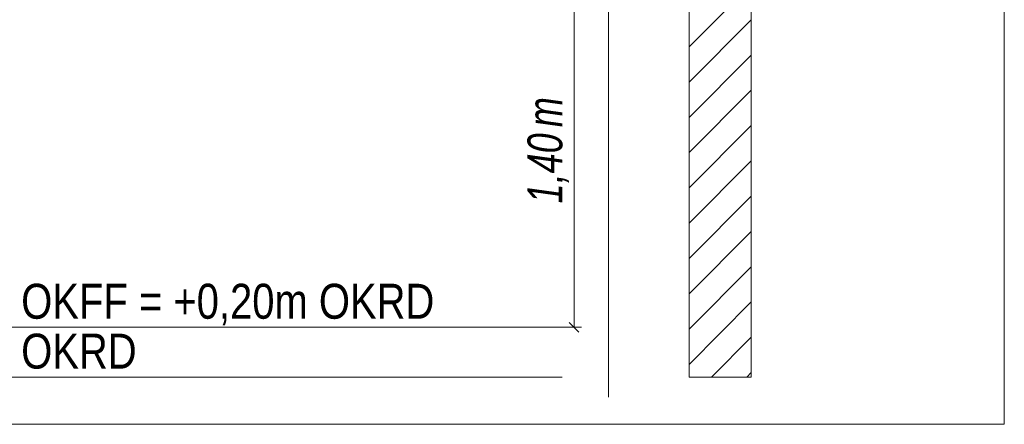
# Model space of a CAD drawing. Extents: x -620 to 300, y 62 to 1162.
# Tile 292 of 322: x 146 to 185, y 991 to 1007. Entities that reach past the tile are written whole.
import ezdxf
from ezdxf.lldxf.tags import DXFTag

# ---------------------------------------------------------------- set-up
doc = ezdxf.new("R2010")
doc.units = 0
doc.layers.get('0').update_dxf_attribs({"lineweight": 13})
for name, color, linetype, lineweight, true_color in [('E_Aussparung Bemaßung-A06G94UP8I', 5, 'Continuous', 9, 0x0000ff), ('E_Detail_Beschriftung', 7, 'Continuous', 13, 0x009900), ('E_Detail_Wandschraffur', 7, 'Continuous', 5, 0xc0c0c0)]:
    doc.layers.add(name, color=color, linetype=linetype, lineweight=lineweight, true_color=true_color)
doc.layers.add('E_Detail_Linie_Text_Bem', color=7, linetype='Continuous', lineweight=13)
doc.styles.get("Standard").update_dxf_attribs({"font": 'ARIALN.TTF'})
tags = doc.linetypes.add('fein_strichliert', pattern=[4, 1, -2, 1]).pattern_tags.tags
tags[8:9] = [DXFTag(74, 4), DXFTag(75, 0), DXFTag(340, '0'), DXFTag(46, 0.0), DXFTag(50, 0.0), DXFTag(44, 0.0), DXFTag(45, 0.0)]
tags[6:7] = [DXFTag(74, 4), DXFTag(75, 0), DXFTag(340, '0'), DXFTag(46, 0.0), DXFTag(50, 0.0), DXFTag(44, 0.0), DXFTag(45, 0.0)]
tags[4:5] = [DXFTag(74, 4), DXFTag(75, 0), DXFTag(340, '0'), DXFTag(46, 0.0), DXFTag(50, 0.0), DXFTag(44, 0.0), DXFTag(45, 0.0)]
tags = doc.linetypes.add('fein_strichliert-A06G94UT8I', pattern=[4, 1, -2, 1]).pattern_tags.tags
tags[8:9] = [DXFTag(74, 4), DXFTag(75, 0), DXFTag(340, '0'), DXFTag(46, 0.0), DXFTag(50, 0.0), DXFTag(44, 0.0), DXFTag(45, 0.0)]
tags[6:7] = [DXFTag(74, 4), DXFTag(75, 0), DXFTag(340, '0'), DXFTag(46, 0.0), DXFTag(50, 0.0), DXFTag(44, 0.0), DXFTag(45, 0.0)]
tags[4:5] = [DXFTag(74, 4), DXFTag(75, 0), DXFTag(340, '0'), DXFTag(46, 0.0), DXFTag(50, 0.0), DXFTag(44, 0.0), DXFTag(45, 0.0)]

# ---------------------------------------------------------------- blocks, each defined once
blk = doc.blocks.new('Referenz-A06G94UU8I')
at = {"layer": 'E_Aussparung Bemaßung-A06G94UP8I', "linetype": 'Continuous', "ltscale": 0.13}
for p, q in [((168.227, 1008.493), (168.227, 994.493)), ((168.527, 994.493), (167.727, 994.493)), ((168.418, 994.302), (168.036, 994.684))]:
    blk.add_line(p, q, dxfattribs=at)
at = {"layer": 'E_Detail_Linie_Text_Bem', "linetype": 'fein_strichliert-A06G94UT8I', "ltscale": 0.65}
for p, q in [((185.494, 990.603), (185.494, 1051.92)), ((169.613, 991.685), (169.613, 1044.564)), ((122.725, 990.603), (182.468, 990.603)), ((182.468, 990.603), (185.494, 990.603))]:
    blk.add_line(p, q, dxfattribs=at)
at = {"layer": 'E_Detail_Linie_Text_Bem', "linetype": 'Continuous', "ltscale": 0.13}
for p, q in [((175.342, 1032.493), (175.342, 992.493)), ((172.842, 992.493), (172.842, 1020.493)), ((130.741, 994.493), (167.754, 994.493)), ((130.741, 992.493), (167.754, 992.493)), ((175.342, 992.493), (172.842, 992.493))]:
    blk.add_line(p, q, dxfattribs=at)
at = {"layer": 'E_Detail_Wandschraffur', "linetype": 'fein_strichliert', "ltscale": 0.13}
for p, q in [((172.842, 1005.734), (175.342, 1008.233)), ((172.842, 1002.905), (175.342, 1005.405)), ((172.842, 1000.077), (175.342, 1002.576)), ((172.842, 997.248), (175.342, 999.748)), ((172.842, 994.42), (175.342, 996.92)), ((173.743, 992.493), (175.342, 994.091))]:
    blk.add_line(p, q, dxfattribs=at)
at = {"layer": 'E_Detail_Wandschraffur', "linetype": 'ByBlock', "ltscale": 0.13}
for p, q in [((172.842, 1004.319), (175.342, 1006.819)), ((172.842, 1001.491), (175.342, 1003.991)), ((172.842, 998.662), (175.342, 1001.162)), ((172.842, 995.834), (175.342, 998.334)), ((172.842, 993.005), (175.342, 995.505)), ((175.157, 992.493), (175.342, 992.677))]:
    blk.add_line(p, q, dxfattribs=at)
at = {"layer": 'E_Aussparung Bemaßung-A06G94UP8I', "linetype": 'Continuous', "ltscale": 0.13, "char_height": 1.4, "attachment_point": 1, "rotation": 90}
for s, insert in [('{\\W0.9;\\fArial Narrow|b0|i1;m}', (166.36, 1002.514)), ('{\\W0.9;\\fArial Narrow|b0|i1;1,40 }', (166.36, 999.456))]:
    blk.add_mtext(s, dxfattribs=dict(at, insert=insert))
at = {"layer": 'E_Detail_Beschriftung', "linetype": 'Continuous', "ltscale": 0.13, "char_height": 1.4, "attachment_point": 1}
for s, insert in [('{\\fArial Narrow;OKFF = +0,20m OKRD}', (146.044, 996.235)), ('{\\fArial Narrow;OKRD}', (146.044, 994.235))]:
    blk.add_mtext(s, dxfattribs=dict(at, insert=insert))

msp = doc.modelspace()

# ---------------------------------------------------------------- block references
at = {"color": 8, "lineweight": 25, "ltscale": 0.25, "true_color": 0x808080}
msp.add_blockref('Referenz-A06G94UU8I', (0, 0), dxfattribs=at)

doc.saveas('drawing.dxf')
